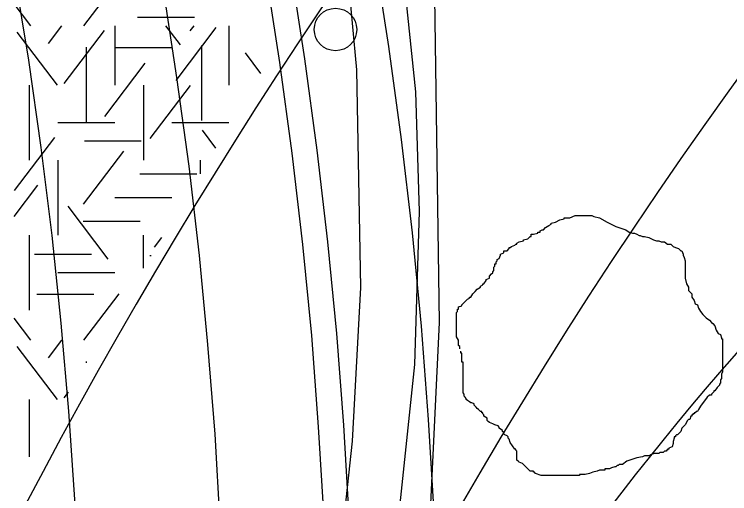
# Model space of a CAD drawing. Extents: x 419101 to 420177, y 4451541 to 4452254.
# Drawn here: x 420009.33 to 420026.2, y 4451780.99 to 4451792.29 of the extents above; entities that cross this region are included whole.
import ezdxf

# ---------------------------------------------------------------- set-up
doc = ezdxf.new("R2010")
doc.units = 0
for name, color, linetype in [('1_PLAN_ONAMA_SINIRI', 7, 'Continuous'), ('3_HALİHAZIR', 7, 'Continuous'), ('Level 3', 7, 'Continuous'), ('Level 41', 7, 'Continuous'), ('Level 53', 7, 'Continuous'), ('Level 60', 7, 'Continuous'), ('Level 62', 7, 'Continuous')]:
    doc.layers.add(name, color=color, linetype=linetype)

msp = doc.modelspace()

# ---------------------------------------------------------------- linework, layer by layer
at = {"layer": '1_PLAN_ONAMA_SINIRI'}
msp.add_lwpolyline([(420014.935, 4451806.635), (420015.517, 4451804.509), (420016.06, 4451802.37), (420016.561, 4451800.211), (420017.021, 4451798.054), (420017.44, 4451795.886), (420017.819, 4451793.708), (420018.156, 4451791.53), (420018.453, 4451789.341), (420018.708, 4451787.143), (420018.924, 4451784.94), (420019.087, 4451782.741), (420019.22, 4451780.539), (420019.312, 4451778.325), (420019.353, 4451776.111), (420019.353, 4451775.877), (420019.353, 4451773.699), (420019.322, 4451771.501), (420019.241, 4451769.293), (420019.128, 4451767.1), (420018.976, 4451764.924), (420018.803, 4451762.736), (420018.589, 4451760.564)], dxfattribs=at)
at = {"layer": '3_HALİHAZIR'}
for points in [[(420016.621, 4451771.58), (420017.713, 4451775.648), (420018.274, 4451779.257), (420018.774, 4451784.04), (420018.881, 4451787.645), (420018.799, 4451790.462), (420018.477, 4451793.556), (420018.005, 4451796.211), (420017.242, 4451799.526), (420016.183, 4451802.812), (420014.806, 4451806.416)], [(420013.575, 4451805.794), (420014.974, 4451802.119), (420016.247, 4451797.83), (420016.818, 4451795.405), (420017.192, 4451793.19), (420017.398, 4451790.982), (420017.492, 4451785.849), (420017.3, 4451782.229), (420017.008, 4451779.537), (420016.089, 4451774.795), (420015.321, 4451771.955), (420012.91, 4451764.752), (420009.497, 4451756.317)]]:
    msp.add_lwpolyline(points, dxfattribs=at)
msp.add_circle((420016.904, 4451791.932), 0.5, dxfattribs=at)
at = {"layer": 'Level 3'}
for points in [[(420022.09, 4451787.392), (420022.194, 4451787.444), (420022.297, 4451787.47), (420022.297, 4451787.496), (420022.323, 4451787.496), (420022.349, 4451787.496), (420022.427, 4451787.496), (420022.557, 4451787.548), (420022.661, 4451787.548), (420022.738, 4451787.548), (420022.79, 4451787.548), (420022.868, 4451787.548), (420022.92, 4451787.548), (420022.946, 4451787.548), (420022.998, 4451787.522), (420023.128, 4451787.496), (420023.309, 4451787.392), (420023.517, 4451787.288), (420023.75, 4451787.21), (420023.828, 4451787.158), (420023.906, 4451787.132), (420023.958, 4451787.132), (420024.01, 4451787.106), (420024.061, 4451787.08), (420024.087, 4451787.08), (420024.139, 4451787.054), (420024.191, 4451787.054), (420024.295, 4451787.028), (420024.399, 4451786.976), (420024.476, 4451786.95), (420024.528, 4451786.95), (420024.58, 4451786.924), (420024.632, 4451786.924), (420024.658, 4451786.924), (420024.736, 4451786.873), (420024.814, 4451786.873), (420024.866, 4451786.821), (420024.917, 4451786.795), (420024.995, 4451786.769), (420025.047, 4451786.717), (420025.073, 4451786.717), (420025.099, 4451786.639), (420025.099, 4451786.613), (420025.125, 4451786.561), (420025.151, 4451786.483), (420025.151, 4451786.457), (420025.151, 4451786.379), (420025.151, 4451786.327), (420025.151, 4451786.249), (420025.151, 4451786.223), (420025.151, 4451786.145), (420025.151, 4451786.068), (420025.177, 4451785.938), (420025.229, 4451785.86), (420025.229, 4451785.782), (420025.307, 4451785.704), (420025.307, 4451785.626), (420025.358, 4451785.548), (420025.384, 4451785.47), (420025.436, 4451785.444), (420025.462, 4451785.366), (420025.514, 4451785.288), (420025.566, 4451785.211), (420025.644, 4451785.133), (420025.722, 4451785.081), (420025.773, 4451785.029), (420025.799, 4451785.003), (420025.851, 4451784.951), (420025.877, 4451784.847), (420025.929, 4451784.769), (420025.981, 4451784.743), (420026.007, 4451784.665), (420026.007, 4451784.639), (420026.033, 4451784.639), (420026.033, 4451784.613), (420026.033, 4451784.587), (420026.033, 4451784.535), (420026.033, 4451784.432), (420026.033, 4451784.38), (420026.033, 4451784.302), (420026.033, 4451784.224), (420026.033, 4451784.146), (420026.033, 4451784.068), (420026.033, 4451783.99), (420026.033, 4451783.938), (420026.033, 4451783.86), (420026.007, 4451783.808), (420026.007, 4451783.704), (420025.981, 4451783.678), (420025.981, 4451783.601), (420025.955, 4451783.575), (420025.955, 4451783.549), (420025.903, 4451783.497), (420025.851, 4451783.419), (420025.825, 4451783.419), (420025.825, 4451783.393), (420025.799, 4451783.367), (420025.773, 4451783.341), (420025.773, 4451783.315), (420025.748, 4451783.315), (420025.722, 4451783.315)], [(420019.833, 4451784.406), (420019.833, 4451784.432), (420019.833, 4451784.457), (420019.807, 4451784.483), (420019.807, 4451784.509), (420019.807, 4451784.535), (420019.807, 4451784.561), (420019.807, 4451784.587), (420019.807, 4451784.613), (420019.755, 4451784.691), (420019.755, 4451784.769), (420019.755, 4451784.795), (420019.755, 4451784.873), (420019.755, 4451784.951), (420019.755, 4451784.977), (420019.755, 4451785.003), (420019.755, 4451785.029), (420019.755, 4451785.055), (420019.755, 4451785.081), (420019.755, 4451785.107), (420019.755, 4451785.133), (420019.755, 4451785.159), (420019.755, 4451785.185), (420019.755, 4451785.263), (420019.781, 4451785.288), (420019.781, 4451785.314), (420019.781, 4451785.34), (420019.807, 4451785.34), (420019.807, 4451785.366), (420019.807, 4451785.392), (420019.885, 4451785.418), (420019.885, 4451785.444), (420019.963, 4451785.522), (420020.015, 4451785.574), (420020.066, 4451785.6), (420020.066, 4451785.626), (420020.092, 4451785.626), (420020.144, 4451785.704), (420020.196, 4451785.756), (420020.248, 4451785.808), (420020.326, 4451785.86), (420020.326, 4451785.886), (420020.378, 4451785.912), (420020.378, 4451785.938), (420020.404, 4451785.938), (420020.456, 4451786.016), (420020.456, 4451786.042), (420020.533, 4451786.068), (420020.533, 4451786.093), (420020.533, 4451786.119), (420020.585, 4451786.171), (420020.611, 4451786.197), (420020.611, 4451786.223), (420020.637, 4451786.249), (420020.637, 4451786.275), (420020.637, 4451786.301), (420020.637, 4451786.327), (420020.663, 4451786.353), (420020.663, 4451786.379), (420020.663, 4451786.405), (420020.689, 4451786.405), (420020.689, 4451786.431), (420020.689, 4451786.457), (420020.715, 4451786.483), (420020.715, 4451786.509), (420020.767, 4451786.535), (420020.793, 4451786.613), (420020.793, 4451786.639), (420020.871, 4451786.665), (420020.871, 4451786.691), (420020.871, 4451786.717), (420020.948, 4451786.717), (420021, 4451786.769), (420021, 4451786.795), (420021.026, 4451786.795), (420021.052, 4451786.821), (420021.13, 4451786.847), (420021.156, 4451786.873), (420021.182, 4451786.873), (420021.182, 4451786.899), (420021.234, 4451786.924), (420021.338, 4451786.95), (420021.338, 4451786.976), (420021.441, 4451787.002), (420021.493, 4451787.054), (420021.519, 4451787.054), (420021.519, 4451787.08), (420021.519, 4451787.106), (420021.571, 4451787.106), (420021.675, 4451787.132), (420021.675, 4451787.158), (420021.701, 4451787.158), (420021.727, 4451787.158), (420021.727, 4451787.184), (420021.779, 4451787.21), (420021.805, 4451787.21), (420021.856, 4451787.262), (420021.934, 4451787.314), (420021.986, 4451787.34), (420021.986, 4451787.366), (420022.09, 4451787.392)], [(420021.779, 4451781.419), (420021.753, 4451781.419), (420021.623, 4451781.471), (420021.597, 4451781.497), (420021.571, 4451781.497), (420021.571, 4451781.523), (420021.493, 4451781.523), (420021.441, 4451781.575), (420021.364, 4451781.653), (420021.312, 4451781.705), (420021.234, 4451781.731), (420021.208, 4451781.757), (420021.182, 4451781.783), (420021.182, 4451781.809), (420021.182, 4451781.887), (420021.182, 4451781.965), (420021.182, 4451781.99), (420021.156, 4451782.016), (420021.156, 4451782.042), (420021.13, 4451782.042), (420021.078, 4451782.12), (420021.026, 4451782.198), (420021, 4451782.276), (420020.974, 4451782.302), (420020.974, 4451782.328), (420020.948, 4451782.354), (420020.897, 4451782.38), (420020.871, 4451782.406), (420020.871, 4451782.432), (420020.845, 4451782.458), (420020.845, 4451782.484), (420020.767, 4451782.536), (420020.767, 4451782.562), (420020.741, 4451782.588), (420020.663, 4451782.614), (420020.611, 4451782.64), (420020.533, 4451782.666), (420020.507, 4451782.692), (420020.482, 4451782.718), (420020.482, 4451782.744), (420020.482, 4451782.77), (420020.404, 4451782.821), (420020.404, 4451782.847), (420020.378, 4451782.873), (420020.378, 4451782.899), (420020.352, 4451782.899), (420020.352, 4451782.925), (420020.326, 4451782.925), (420020.3, 4451782.951), (420020.274, 4451782.977), (420020.248, 4451783.003), (420020.222, 4451783.029), (420020.196, 4451783.055), (420020.17, 4451783.081), (420020.17, 4451783.107), (420020.118, 4451783.133), (420020.092, 4451783.133), (420020.066, 4451783.159), (420020.015, 4451783.185), (420019.989, 4451783.211), (420019.989, 4451783.237), (420019.963, 4451783.263), (420019.937, 4451783.289), (420019.937, 4451783.315), (420019.937, 4451783.341), (420019.911, 4451783.367), (420019.911, 4451783.393), (420019.911, 4451783.419), (420019.911, 4451783.497), (420019.911, 4451783.549), (420019.911, 4451783.575), (420019.911, 4451783.601), (420019.911, 4451783.626), (420019.911, 4451783.652), (420019.911, 4451783.678), (420019.911, 4451783.704), (420019.911, 4451783.73), (420019.911, 4451783.756), (420019.911, 4451783.782), (420019.911, 4451783.808), (420019.911, 4451783.834), (420019.911, 4451783.86), (420019.911, 4451783.886), (420019.911, 4451783.912), (420019.911, 4451783.938), (420019.911, 4451783.964), (420019.911, 4451784.042), (420019.911, 4451784.068), (420019.911, 4451784.094), (420019.885, 4451784.094), (420019.885, 4451784.12), (420019.885, 4451784.146), (420019.885, 4451784.172), (420019.885, 4451784.198), (420019.885, 4451784.224), (420019.885, 4451784.25), (420019.885, 4451784.276), (420019.885, 4451784.302), (420019.859, 4451784.302), (420019.859, 4451784.328), (420019.859, 4451784.354)], [(420025.722, 4451783.315), (420025.67, 4451783.263), (420025.514, 4451783.055), (420025.462, 4451782.977), (420025.436, 4451782.925), (420025.41, 4451782.925), (420025.384, 4451782.899), (420025.358, 4451782.899), (420025.358, 4451782.873), (420025.332, 4451782.873), (420025.332, 4451782.847), (420025.307, 4451782.847), (420025.307, 4451782.821), (420025.281, 4451782.821), (420025.255, 4451782.744), (420025.229, 4451782.744), (420025.203, 4451782.718), (420025.151, 4451782.614), (420025.073, 4451782.536), (420025.047, 4451782.458), (420024.969, 4451782.38), (420024.943, 4451782.38), (420024.917, 4451782.354), (420024.917, 4451782.328), (420024.891, 4451782.328), (420024.891, 4451782.302), (420024.866, 4451782.224), (420024.866, 4451782.172), (420024.84, 4451782.094), (420024.762, 4451782.068), (420024.762, 4451782.042), (420024.736, 4451782.042), (420024.736, 4451782.016), (420024.71, 4451782.016), (420024.71, 4451781.99), (420024.684, 4451781.99), (420024.658, 4451781.99), (420024.632, 4451781.965), (420024.606, 4451781.965), (420024.58, 4451781.965), (420024.554, 4451781.965), (420024.528, 4451781.939), (420024.502, 4451781.939), (420024.476, 4451781.939), (420024.45, 4451781.939), (420024.425, 4451781.939), (420024.347, 4451781.913), (420024.295, 4451781.887), (420024.217, 4451781.887), (420024.191, 4451781.887), (420024.139, 4451781.861), (420024.01, 4451781.835), (420023.776, 4451781.757), (420023.672, 4451781.679), (420023.594, 4451781.679), (420023.569, 4451781.653), (420023.543, 4451781.653), (420023.517, 4451781.627), (420023.491, 4451781.627), (420023.413, 4451781.601), (420023.361, 4451781.575), (420023.335, 4451781.575), (420023.309, 4451781.575), (420023.283, 4451781.575), (420023.257, 4451781.575), (420023.257, 4451781.549), (420023.231, 4451781.549), (420023.205, 4451781.549), (420023.128, 4451781.549), (420023.076, 4451781.523), (420022.972, 4451781.497), (420022.894, 4451781.471), (420022.79, 4451781.445), (420022.738, 4451781.445), (420022.712, 4451781.445), (420022.687, 4451781.445), (420022.661, 4451781.445), (420022.661, 4451781.419), (420022.635, 4451781.419), (420022.609, 4451781.419), (420022.583, 4451781.419), (420022.557, 4451781.419), (420022.531, 4451781.419), (420022.505, 4451781.419), (420022.479, 4451781.419), (420022.453, 4451781.419), (420022.427, 4451781.419), (420022.349, 4451781.419), (420022.297, 4451781.419), (420022.22, 4451781.419), (420022.168, 4451781.419), (420022.142, 4451781.419), (420022.116, 4451781.419), (420022.064, 4451781.419), (420021.986, 4451781.419), (420021.96, 4451781.419), (420021.908, 4451781.419), (420021.882, 4451781.419), (420021.83, 4451781.419), (420021.805, 4451781.419), (420021.779, 4451781.419)]]:
    msp.add_lwpolyline(points, dxfattribs=at)
at = {"layer": 'Level 41'}
for p, q in [((420010.973, 4451792.02), (420011.802, 4451793.111)), ((420009.72, 4451792.02), (420009.326, 4451792.538)), ((420012.235, 4451792.226), (420013.578, 4451792.226)), ((420010.347, 4451790.622), (420009.398, 4451791.872)), ((420010.136, 4451791.603), (420010.453, 4451792.02)), ((420010.507, 4451790.657), (420011.456, 4451791.907)), ((420011.702, 4451792.02), (420011.702, 4451790.622)), ((420013.251, 4451791.568), (420012.907, 4451792.02)), ((420013.144, 4451790.726), (420014.094, 4451791.976)), ((420013.477, 4451791.9), (420013.568, 4451792.02)), ((420014.388, 4451792.02), (420014.388, 4451790.622)), ((420013.744, 4451791.553), (420013.744, 4451789.786)), ((420011.027, 4451791.518), (420011.027, 4451789.751)), ((420011.702, 4451791.506), (420013.045, 4451791.506)), ((420015.147, 4451790.896), (420014.779, 4451791.38)), ((420011.467, 4451789.885), (420012.416, 4451791.135)), ((420009.688, 4451788.855), (420009.688, 4451790.622)), ((420012.374, 4451790.622), (420012.374, 4451788.855)), ((420012.533, 4451789.36), (420013.482, 4451790.61)), ((420010.359, 4451789.738), (420011.702, 4451789.738)), ((420013.045, 4451789.738), (420014.388, 4451789.738)), ((420014.085, 4451789.138), (420013.766, 4451789.558)), ((420009.336, 4451788.134), (420010.285, 4451789.383)), ((420010.983, 4451789.304), (420012.326, 4451789.304)), ((420010.961, 4451787.817), (420011.91, 4451789.067)), ((420010.359, 4451788.855), (420010.359, 4451787.088)), ((420013.717, 4451788.855), (420013.717, 4451788.528)), ((420012.289, 4451788.531), (420013.632, 4451788.531)), ((420009.326, 4451787.525), (420009.885, 4451788.261)), ((420011.702, 4451787.971), (420013.045, 4451787.971)), ((420011.546, 4451786.52), (420010.597, 4451787.77)), ((420010.956, 4451787.411), (420012.299, 4451787.411)), ((420009.688, 4451785.32), (420009.688, 4451787.088)), ((420012.374, 4451786.305), (420012.374, 4451787.088)), ((420012.638, 4451786.801), (420012.812, 4451787.03)), ((420009.811, 4451786.639), (420011.154, 4451786.639)), ((420012.528, 4451786.605), (420012.555, 4451786.605)), ((420010.359, 4451786.204), (420011.702, 4451786.204)), ((420009.865, 4451785.693), (420011.207, 4451785.693)), ((420010.973, 4451784.611), (420011.802, 4451785.702)), ((420009.72, 4451784.611), (420009.326, 4451785.129)), ((420010.347, 4451783.213), (420009.398, 4451784.463)), ((420010.136, 4451784.194), (420010.453, 4451784.611)), ((420011.027, 4451784.109), (420011.027, 4451784.074)), ((420010.507, 4451783.248), (420010.609, 4451783.382)), ((420009.688, 4451781.857), (420009.688, 4451783.213))]:
    msp.add_line(p, q, dxfattribs=at)
at = {"layer": 'Level 53'}
for points in [[(420009.477, 4451807.287), (420010.077, 4451805.267), (420010.637, 4451803.227), (420011.157, 4451801.177), (420011.637, 4451799.117), (420012.077, 4451797.047), (420012.477, 4451794.977), (420012.837, 4451792.887), (420013.157, 4451790.797), (420013.447, 4451788.707), (420013.687, 4451786.607), (420013.887, 4451784.507), (420014.057, 4451782.397), (420014.177, 4451780.287), (420014.267, 4451778.177), (420014.307, 4451776.057), (420014.307, 4451775.857), (420014.307, 4451773.737), (420014.277, 4451771.627), (420014.197, 4451769.517), (420014.087, 4451767.407), (420013.947, 4451765.297), (420013.777, 4451763.186), (420013.567, 4451761.086)], [(420013.01, 4451806.089), (420013.583, 4451803.999), (420014.115, 4451801.897), (420014.608, 4451799.776), (420015.06, 4451797.656), (420015.472, 4451795.524), (420015.844, 4451793.384), (420016.176, 4451791.243), (420016.468, 4451789.091), (420016.719, 4451786.93), (420016.93, 4451784.768), (420017.091, 4451782.607), (420017.221, 4451780.437), (420017.312, 4451778.265), (420017.352, 4451776.093), (420017.352, 4451775.877), (420017.352, 4451773.713), (420017.322, 4451771.552), (420017.242, 4451769.381), (420017.131, 4451767.221), (420016.981, 4451765.073), (420016.81, 4451762.913), (420016.599, 4451760.774)], [(420012.437, 4451805.927), (420013.007, 4451803.847), (420013.537, 4451801.757), (420014.027, 4451799.647), (420014.477, 4451797.537), (420014.887, 4451795.417), (420015.257, 4451793.287), (420015.587, 4451791.157), (420015.877, 4451789.017), (420016.127, 4451786.867), (420016.337, 4451784.717), (420016.497, 4451782.567), (420016.627, 4451780.407), (420016.717, 4451778.247), (420016.757, 4451776.087), (420016.757, 4451775.877), (420016.757, 4451773.717), (420016.727, 4451771.567), (420016.647, 4451769.407), (420016.537, 4451767.257), (420016.387, 4451765.117), (420016.217, 4451762.966), (420016.007, 4451760.836)], [(420006.497, 4451805.407), (420007.067, 4451803.407), (420007.597, 4451801.397), (420008.087, 4451799.377), (420008.537, 4451797.347), (420008.957, 4451795.307), (420009.327, 4451793.257), (420009.667, 4451791.207), (420009.957, 4451789.147), (420010.217, 4451787.077), (420010.427, 4451785.007), (420010.607, 4451782.937), (420010.747, 4451780.857), (420010.837, 4451778.777), (420010.897, 4451776.697), (420010.907, 4451776.187), (420010.917, 4451774.107), (420010.887, 4451772.027), (420010.817, 4451769.947), (420010.717, 4451767.867), (420010.577, 4451765.797), (420010.407, 4451763.716), (420010.217, 4451761.646)]]:
    msp.add_lwpolyline(points, dxfattribs=at)
at = {"layer": 'Level 60'}
for p, q in [((420019.239, 4451792.864), (420019.351, 4451785.026)), ((420019.351, 4451785.026), (420018.232, 4451761.888))]:
    msp.add_line(p, q, dxfattribs=at)
at = {"layer": 'Level 62'}
for centre, radius, start, end in [((420121.033, 4451722.239), 116.858, 129.83653, 160.61008), ((420121.033, 4451722.239), 125.858, 136.25666, 162.61421), ((420081.426, 4451736.195), 73.126, 137.28812, 163.37605)]:
    msp.add_arc(centre, radius, start, end, dxfattribs=at)

doc.saveas('drawing.dxf')
